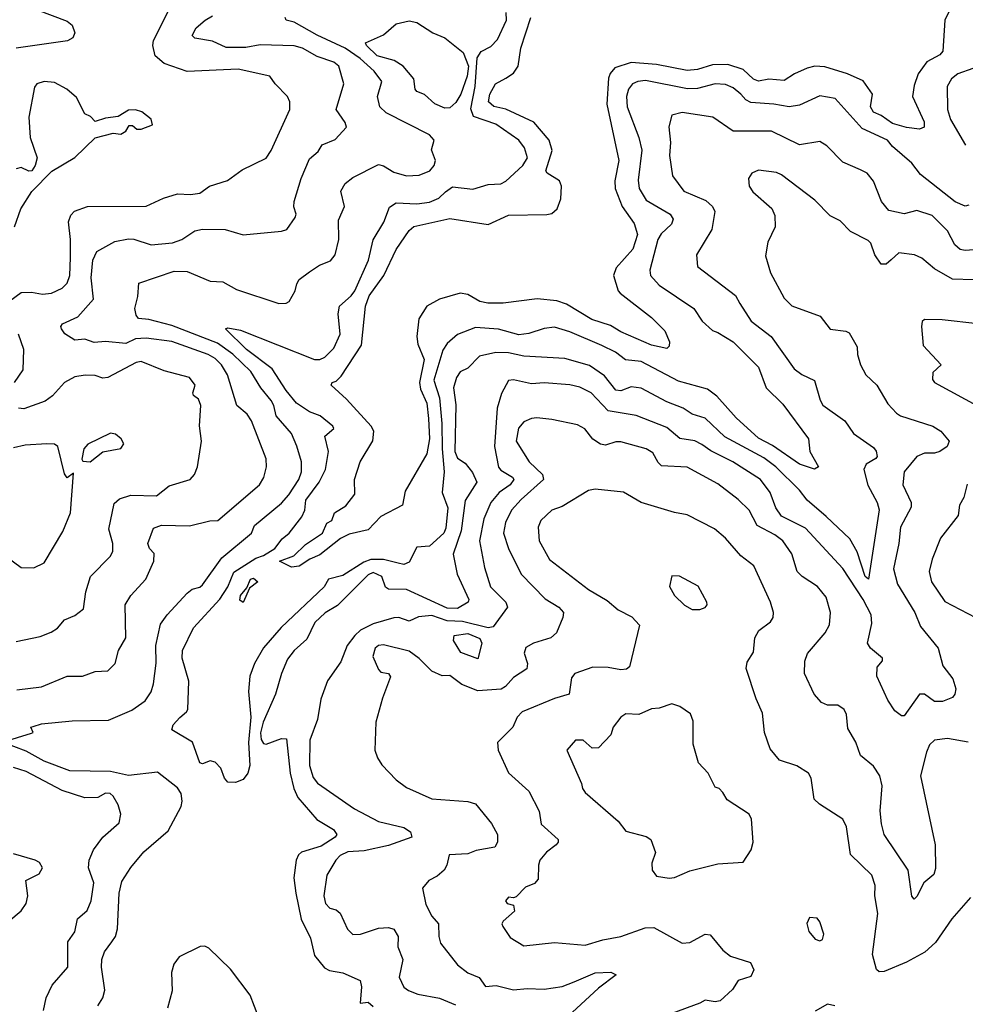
# Model space of a CAD drawing. Extents: x 1246230 to 1426786, y 660032 to 763141.
# Tile 525 of 566: x 1332519 to 1336225, y 751350 to 755206. Entities that reach past the tile are written whole.
import ezdxf

# ---------------------------------------------------------------- set-up
doc = ezdxf.new("R2010")
doc.units = 0

msp = doc.modelspace()

# ---------------------------------------------------------------- linework, layer by layer
at = {"layer": '0CON10XD'}
for points in [[(1332503.6, 755315), (1332524.4, 755285), (1332587.5, 755245), (1332705, 755201.1), (1332724.5, 755184.5), (1332735.8, 755155), (1332728, 755135), (1332706.9, 755123.1), (1332505.3, 755094.7)], [(1332480, 754105), (1332525, 754137.7), (1332565, 754138.9), (1332608.8, 754131.2), (1332643.3, 754135), (1332685, 754154.6), (1332705, 754174.5), (1332715.2, 754204.8), (1332718.1, 754275), (1332718.2, 754345), (1332710, 754415), (1332719.2, 754440.8), (1332733.4, 754456.6), (1332785, 754474.2), (1333015, 754475.6), (1333082.3, 754507.7), (1333137.5, 754525), (1333188.8, 754521.2), (1333225, 754527.5), (1333262.5, 754555), (1333333.1, 754576.9), (1333391.5, 754618.5), (1333485, 754664.4), (1333505, 754693.8), (1333577.3, 754855), (1333577.3, 754885), (1333568.8, 754905), (1333520, 754955), (1333500, 754985), (1333375, 755012.2), (1333175, 755003.2), (1333085, 755034.5), (1333050.6, 755065), (1333040.5, 755105), (1333043.3, 755125), (1333101.4, 755238.6)], [(1332507.8, 752582.2), (1332605, 752593.8), (1332705, 752634.5), (1332765.4, 752634.6), (1332815, 752653.3), (1332865, 752656.2), (1332893.6, 752685), (1332906.2, 752735), (1332934.7, 752785.3), (1332932.1, 752915), (1332955, 752951.5), (1333012.9, 753015), (1333045.4, 753085), (1333046.2, 753115), (1333028.1, 753135), (1333020.9, 753155), (1333042.9, 753215), (1333075, 753226.2), (1333185, 753224.3), (1333263.7, 753243.7), (1333295.8, 753245), (1333458.5, 753385), (1333476.5, 753413.5), (1333486.4, 753455), (1333485, 753486.2), (1333427.4, 753635), (1333411.2, 753661.2), (1333370, 753695), (1333334.2, 753815), (1333310, 753855), (1333285, 753879.5), (1333257.9, 753895), (1333115, 753946.6), (1333015, 753959), (1332973.5, 753956.5), (1332935, 753938.4), (1332855, 753945.8), (1332811.6, 753941.6), (1332775, 753954.6), (1332735, 753951.2), (1332696.2, 753976.2), (1332682.7, 753995), (1332680.5, 754005), (1332686.9, 754015), (1332746.8, 754043.2), (1332808.7, 754111.3), (1332799.8, 754195), (1332805.4, 754265), (1332821.2, 754298.8), (1332891.9, 754338.1), (1332945, 754347.8), (1332966.6, 754346.6), (1333035, 754324.1), (1333117.9, 754332.1), (1333154, 754345), (1333205, 754378.9), (1333235, 754386.4), (1333325, 754384.5), (1333395.6, 754364.4), (1333545, 754378.8), (1333566.7, 754385), (1333598.3, 754431.7), (1333603.3, 754445), (1333593.9, 754473.9), (1333594.4, 754495), (1333622.7, 754585), (1333655, 754661.1), (1333689.5, 754690.5), (1333705, 754716.7), (1333755, 754737.5), (1333800, 754785), (1333795, 754803.3), (1333760, 754855), (1333789.4, 754955), (1333769.4, 755025), (1333750.6, 755040.6), (1333685, 755062.8), (1333626.9, 755095), (1333595, 755104.7), (1333461.7, 755108.3), (1333405, 755098.1), (1333328, 755098), (1333275, 755122.2), (1333205, 755133.5), (1333195.7, 755145), (1333211.1, 755175), (1333245.6, 755205), (1333275, 755221.3)], [(1336239.6, 754480.4), (1336225, 754476.5), (1336185, 754493.5), (1336049.5, 754599.5), (1336015.5, 754645), (1335940.3, 754710.3), (1335920.8, 754735), (1335820.4, 754780.4), (1335715, 754898.2), (1335655, 754908.5), (1335575, 754872), (1335535, 754864.7), (1335475, 754875.8), (1335385, 754881.7), (1335365, 754892), (1335344.8, 754914.8), (1335315, 754940), (1335285, 754952.2), (1335245, 754954.8), (1335175, 754937.2), (1335135.9, 754935.9), (1334971.8, 754968.2), (1334942, 754965), (1334920.4, 754955), (1334904.7, 754935), (1334897.6, 754905), (1334900.3, 754865), (1334946.2, 754745), (1334957.4, 754695), (1334942.6, 754577.4), (1334946.4, 754545), (1334975, 754499.1), (1335068.9, 754445), (1335080.5, 754425), (1335073.8, 754405), (1335032.9, 754367.1), (1335020, 754345), (1334989.3, 754225), (1334991.1, 754205), (1335025, 754166.7), (1335161.1, 754075), (1335193.3, 754025), (1335235, 753989.7), (1335255, 753981), (1335315.4, 753945), (1335414, 753845), (1335444.8, 753764.8), (1335510.4, 753700.4), (1335610, 753565), (1335615.7, 753515), (1335649.4, 753455), (1335634, 753446), (1335575, 753465.3), (1335468.9, 753538.9), (1335415, 753567.4), (1335327, 753647), (1335251.3, 753731.3), (1335215, 753759.7), (1335100.7, 753790.7), (1334955, 753867), (1334893.7, 753873.7), (1334854.5, 753904.5), (1334800.5, 753930.5), (1334675, 753984), (1334615, 754002.5), (1334575, 753997.3), (1334515, 753976.7), (1334475, 753972.6), (1334395, 753994.2), (1334305, 754000.5), (1334235, 753973.1), (1334195, 753938.8), (1334177.9, 753912.1), (1334142, 753795), (1334164.1, 753725), (1334173.3, 753625), (1334174.5, 753525.5), (1334183.2, 753435), (1334174.7, 753354.7), (1334197, 753295), (1334189.8, 753215), (1334180.8, 753195), (1334125, 753144.3), (1334075, 753140), (1334045, 753081.6), (1334025, 753072.9), (1334001.8, 753078.2), (1333945, 753091.6), (1333895, 753091.8), (1333867.8, 753082.2), (1333785, 753030), (1333730, 753015), (1333712, 752985), (1333544.5, 752825.5), (1333474.4, 752745.6), (1333439.2, 752685), (1333421.1, 752635), (1333416.1, 752575), (1333425.2, 752475), (1333415.5, 752375), (1333420.5, 752285), (1333413.7, 752255), (1333395, 752230.3), (1333365, 752218.2), (1333335, 752219.8), (1333321.3, 752235), (1333308, 752275), (1333285, 752297.9), (1333265, 752303.3), (1333235, 752291.5), (1333225, 752295.5), (1333196, 752376), (1333115.9, 752425), (1333121.1, 752445), (1333146.2, 752473.8), (1333173.3, 752495), (1333177.6, 752505), (1333181.6, 752615), (1333156.2, 752705), (1333157, 752735), (1333200.4, 752825), (1333302.9, 752937.1), (1333334.5, 752985), (1333358, 753042), (1333445, 753097.3), (1333475, 753107.5), (1333519.2, 753135), (1333547.6, 753172.4), (1333575, 753194.7), (1333625, 753259.2), (1333636.7, 753285), (1333640.3, 753325), (1333693.4, 753395), (1333717.2, 753445), (1333729, 753515), (1333714.5, 753575), (1333750, 753605), (1333746, 753615), (1333696.4, 753655), (1333655, 753670.8), (1333604.2, 753705), (1333563.9, 753753.9), (1333508.4, 753838.4), (1333407.5, 753915), (1333326.2, 753995), (1333335, 754000), (1333385, 753990), (1333675, 753875.8), (1333695, 753876), (1333714.4, 753885), (1333749.7, 753920.3), (1333774.7, 753975), (1333767.9, 754055), (1333772.7, 754085), (1333818.4, 754125), (1333832, 754145), (1333886, 754264), (1333905, 754343.8), (1333946.5, 754413.5), (1333968.4, 754471.6), (1333995, 754489.4), (1334075, 754485.7), (1334125, 754492.4), (1334162.2, 754507.8), (1334188.1, 754531.9), (1334215, 754552), (1334295, 754542.5), (1334355, 754560.8), (1334405, 754563), (1334425, 754574.1), (1334491.3, 754635), (1334509.6, 754665), (1334496.9, 754705), (1334475.5, 754735), (1334385, 754797.1), (1334297.7, 754827.7), (1334287.6, 754857.6), (1334303.8, 754945), (1334312.5, 755057.5), (1334328, 755082), (1334365, 755101.8), (1334391.4, 755128.6), (1334426.4, 755205), (1334425.8, 755235)], [(1336165, 755244.7), (1336145.2, 755205), (1336136.6, 755083.4), (1336125, 755068.8), (1336075, 755041.1), (1336040.2, 754995), (1336025, 754949.2), (1336018.5, 754905), (1336064.2, 754805.8), (1336064.1, 754785.9), (1336045, 754778.3), (1335995, 754783.8), (1335939.8, 754799.8), (1335895, 754831.7), (1335865, 754844.8), (1335853.6, 754865), (1335861.7, 754915), (1335825, 754967.1), (1335764.1, 754994.1), (1335675, 755021.7), (1335635, 755024.1), (1335605, 755016.2), (1335556.2, 754995), (1335515, 754968.4), (1335455, 754973), (1335415, 754966.1), (1335395, 754973.2), (1335355, 755011), (1335295, 755031.1), (1335235, 755029.1), (1335175, 755011.7), (1335135, 755007.5), (1335015, 755030.5), (1334915, 755038.2), (1334852, 755018), (1334833.7, 754996.3), (1334826.9, 754976.9), (1334819.7, 754875), (1334867.4, 754655), (1334852.1, 754575), (1334853.5, 754545), (1334880.3, 754475), (1334927.7, 754407.7), (1334940.6, 754365), (1334921.9, 754308.1), (1334856.2, 754235), (1334846.2, 754205), (1334864.4, 754145), (1334872.5, 754135), (1334995, 754040.5), (1335047.4, 753987.4), (1335065.3, 753945.3), (1335065, 753927.5), (1335055, 753919.1), (1334995, 753932.1), (1334875, 753984.4), (1334835, 754008.4), (1334761.7, 754031.7), (1334662.4, 754092.4), (1334624.3, 754105.7), (1334547.2, 754112.8), (1334414, 754096), (1334354.4, 754095.6), (1334322.2, 754102.2), (1334275, 754130), (1334245, 754134.7), (1334165, 754112.2), (1334115, 754084.4), (1334083.8, 754035), (1334075.3, 753965), (1334079.1, 753935), (1334104.2, 753875), (1334085.4, 753785), (1334089.8, 753759.8), (1334115.2, 753705), (1334121.6, 753645), (1334125.1, 753564.9), (1334114.6, 753505.4), (1334029.7, 753360.3), (1334019.2, 753305), (1333935, 753260.8), (1333885, 753208.9), (1333810.8, 753190.8), (1333775.9, 753174.1), (1333695, 753110), (1333656, 753094), (1333615, 753065.4), (1333585, 753061.8), (1333537.5, 753085), (1333593.3, 753106.7), (1333638.6, 753151.4), (1333705.3, 753194.7), (1333722.5, 753235), (1333742.5, 753245), (1333752.5, 753275), (1333797.8, 753302.2), (1333832.4, 753347.6), (1333830.7, 753405), (1333853.5, 753475), (1333902.9, 753557.1), (1333907.3, 753595), (1333896.2, 753615), (1333800.3, 753720.3), (1333740, 753775), (1333743.8, 753785), (1333759.6, 753790.4), (1333779.5, 753810.5), (1333858.8, 753931.2), (1333873.8, 754085), (1333889, 754125), (1333946.2, 754205), (1333994.2, 754305.8), (1334045, 754380.5), (1334063.4, 754396.6), (1334205, 754427.9), (1334355.6, 754404.4), (1334435, 754440.9), (1334585, 754442.9), (1334605, 754447.5), (1334625.4, 754465), (1334639.7, 754505), (1334642.4, 754555), (1334634.6, 754575), (1334586.4, 754605), (1334581.5, 754615), (1334605.6, 754694.4), (1334594.4, 754735), (1334534.6, 754805), (1334425, 754856.2), (1334376.8, 754866.8), (1334356.7, 754885), (1334361.2, 754915), (1334383.8, 754955), (1334425, 754976.9), (1334455, 754997.5), (1334472.9, 755025), (1334482.8, 755095), (1334521.9, 755215)], [(1332455, 752377.5), (1332565, 752412), (1332572.5, 752415), (1332562.5, 752435), (1332571.7, 752438.3), (1332605, 752447.9), (1332725, 752460.3), (1332866.6, 752463.4), (1332958.5, 752501.5), (1333011.2, 752538.8), (1333035, 752573.8), (1333043.1, 752605), (1333054.2, 752685.8), (1333052.8, 752755), (1333070.9, 752839.1), (1333096.5, 752875), (1333175, 752960), (1333195, 752976.2), (1333225, 752983.3), (1333235, 752993.3), (1333311.5, 753098.5), (1333427.5, 753195), (1333440, 753225), (1333545, 753312.4), (1333573.9, 753345), (1333613.5, 753405), (1333624.2, 753435), (1333623.4, 753475), (1333605, 753536), (1333584.1, 753585), (1333524.7, 753655), (1333515.4, 753695), (1333504.2, 753715), (1333463.8, 753765), (1333425, 753828.4), (1333355, 753895.8), (1333295, 753939.7), (1333115, 754008.8), (1333025, 754032.4), (1332985, 754035.7), (1332975, 754049.2), (1332970.1, 754075), (1332982.6, 754122.6), (1332985.4, 754174.6), (1333125, 754221.6), (1333175, 754220.5), (1333265, 754182), (1333315, 754179.1), (1333369.1, 754149.1), (1333535, 754094.3), (1333564.1, 754095.9), (1333575, 754103.3), (1333598.6, 754145), (1333605, 754172.5), (1333615, 754189.2), (1333655, 754219.4), (1333694.7, 754245.3), (1333737.4, 754262.6), (1333755, 754285.8), (1333770, 754345), (1333768.8, 754421.2), (1333791.5, 754475), (1333777.3, 754535), (1333794.7, 754565.3), (1333825, 754588.5), (1333925, 754638.9), (1333945, 754634.4), (1333985, 754609.2), (1334035, 754594.6), (1334085, 754596.9), (1334126.5, 754615), (1334143.6, 754635), (1334149.2, 754655), (1334133, 754697), (1334144, 754735), (1334125.7, 754755), (1333955, 754841.8), (1333930, 754865), (1333920.9, 754905), (1333938.2, 754965), (1333908.2, 755005), (1333853.4, 755055), (1333795, 755095.6), (1333685, 755145.6), (1333595, 755197.3), (1333563.3, 755205), (1333560, 755215)], [(1334185, 754859.5), (1334146.3, 754876.3), (1334105, 754913.3), (1334075.6, 754925.6), (1334069.2, 754935), (1334063.9, 754975), (1334021.7, 755025), (1333987, 755047), (1333920, 755065), (1333878.1, 755105), (1333874.7, 755115.3), (1333945, 755146.6), (1333995, 755189.8), (1334045, 755202.2), (1334075, 755195.5), (1334138.6, 755155), (1334185.3, 755135.3), (1334257.4, 755077.4), (1334277.5, 755025), (1334272.7, 754985), (1334248.4, 754915), (1334228, 754882), (1334205, 754860.9), (1334185, 754859.5)], [(1336255, 755015.9), (1336196, 754994), (1336171.3, 754975), (1336154, 754945), (1336155.9, 754854.1), (1336167.2, 754815), (1336225.8, 754715)], [(1332498.8, 754395), (1332523.1, 754465), (1332566.8, 754533.2), (1332645, 754612.9), (1332735, 754666.2), (1332815, 754743.3), (1332885, 754762.5), (1332915, 754757.5), (1332935, 754770), (1332948.3, 754791.7), (1332961.7, 754791.7), (1332978.3, 754778.3), (1332995, 754777.5), (1333040, 754795), (1333035, 754817.5), (1332997.5, 754845), (1332973.6, 754853.6), (1332945, 754852), (1332905, 754826.7), (1332855, 754821.2), (1332815, 754807.5), (1332796.7, 754826.7), (1332775, 754837.5), (1332741.7, 754901.7), (1332704.5, 754934.5), (1332655, 754960.6), (1332615, 754964.3), (1332586.2, 754955), (1332577.4, 754942.6), (1332555.4, 754825), (1332560.6, 754745), (1332587.1, 754665), (1332580, 754635), (1332566.2, 754615), (1332555, 754613.8), (1332525, 754627.8), (1332505, 754621.9)], [(1336275, 754306.7), (1336225, 754302), (1336205, 754306.6), (1336184, 754324), (1336155, 754380), (1336095, 754439.6), (1336035, 754459.5), (1335985, 754446.7), (1335925, 754458.9), (1335897.1, 754495), (1335865, 754574.5), (1335840.6, 754605), (1335815, 754617.9), (1335745, 754648.5), (1335682.4, 754712.4), (1335655, 754728.9), (1335575, 754716.1), (1335465, 754769.4), (1335315, 754770), (1335235.3, 754825.3), (1335115, 754842.9), (1335075, 754832.5), (1335063.6, 754786.4), (1335070, 754725), (1335066.1, 754675), (1335078.1, 754595), (1335121.9, 754535), (1335208.8, 754498.8), (1335233.9, 754475), (1335242.9, 754455), (1335232, 754385), (1335172.3, 754285), (1335175, 754240), (1335325, 754125.6), (1335340.9, 754095), (1335385.3, 754025), (1335464.4, 753965), (1335555, 753838.9), (1335585, 753816.4), (1335633.5, 753793.5), (1335656.1, 753716.1), (1335667.2, 753697.2), (1335753.1, 753635), (1335786.7, 753585), (1335865, 753531.1), (1335876.1, 753516.1), (1335879.5, 753495), (1335875, 753487.5), (1335836.5, 753465), (1335827.6, 753445), (1335842.8, 753382.8), (1335879.7, 753315), (1335887.1, 753287.1), (1335845.3, 753014.7), (1335832.2, 753025), (1335801.5, 753121.5), (1335773.1, 753173.1), (1335680.3, 753260.3), (1335605.3, 753325), (1335575, 753363.1), (1335482.7, 753455), (1335435, 753490), (1335282.2, 753572.2), (1335205.2, 753645.2), (1335155, 753661.6), (1335118.9, 753685), (1335055, 753709.5), (1334955, 753763.4), (1334915, 753768.1), (1334875, 753752.5), (1334855.5, 753755.5), (1334811.5, 753811.5), (1334752.2, 753852.2), (1334655, 753879), (1334495, 753888.9), (1334435, 753901.6), (1334385, 753903.1), (1334321.4, 753888.6), (1334275, 753840.9), (1334245, 753827.5), (1334231.3, 753805), (1334219.7, 753765), (1334228, 753698), (1334224.5, 753514.5), (1334235, 753488.9), (1334265, 753469.4), (1334293.4, 753433.4), (1334310.6, 753395), (1334265, 753323.1), (1334249.1, 753205), (1334217.4, 753112.6), (1334234.3, 753035), (1334279.7, 752935), (1334276.6, 752925), (1334235, 752899.8), (1334195, 752901.7), (1334035, 752974.7), (1333965, 752975.3), (1333953.4, 752983.4), (1333938.1, 753025), (1333905, 753041.7), (1333885, 753031.8), (1333765, 752912.3), (1333716.2, 752883.8), (1333675.9, 752845), (1333645, 752779.5), (1333594.8, 752735.2), (1333568.7, 752701.3), (1333544.7, 752645), (1333522, 752565), (1333472.8, 752455), (1333463.4, 752413.4), (1333465, 752386.7), (1333475, 752371.2), (1333485, 752368.8), (1333545, 752391.2), (1333565, 752390), (1333579.6, 752255), (1333593.5, 752195), (1333609.4, 752159.4), (1333684, 752074), (1333748.9, 752035), (1333762.2, 752015), (1333755.5, 752005), (1333700.8, 751969.2), (1333624.1, 751945.9), (1333611.6, 751935), (1333602.8, 751915), (1333594.1, 751845), (1333600.8, 751785), (1333622.7, 751682.7), (1333659.1, 751609.1), (1333675, 751540.8), (1333713.1, 751493.1), (1333732.8, 751482.8), (1333785, 751472.5), (1333853.6, 751443.6), (1333858.7, 751418.7), (1333854.1, 751354.1), (1333885, 751357.8), (1333905, 751341.4)], [(1336257.4, 754187.4), (1336175, 754190.7), (1336105, 754230.9), (1336055, 754271.9), (1336025.4, 754285.4), (1335965, 754292.7), (1335934.7, 754265.3), (1335915, 754248.9), (1335895, 754249.4), (1335870, 754285), (1335855, 754330.8), (1335845, 754342.2), (1335775, 754377.5), (1335735, 754418.6), (1335695, 754438), (1335635, 754500), (1335505, 754598.9), (1335485, 754607.5), (1335415, 754616.7), (1335388, 754605), (1335375.7, 754585), (1335378.6, 754555), (1335392, 754532), (1335466.5, 754466.5), (1335479.1, 754439.1), (1335480, 754395), (1335450.6, 754335), (1335442.1, 754282.1), (1335461.1, 754215), (1335515, 754116), (1335545.5, 754085.5), (1335655.8, 754045), (1335695, 753994.2), (1335756.6, 753986.6), (1335769.7, 753979.7), (1335800.8, 753925), (1335802.5, 753895), (1335814.5, 753855), (1335835, 753815.8), (1335878.1, 753775), (1335921.7, 753701.7), (1335955.8, 753665), (1335971.2, 753655), (1336098.2, 753615), (1336129.6, 753595), (1336161.4, 753555), (1336154.3, 753535), (1336125.6, 753515), (1336105, 753508.6), (1336065, 753508.1), (1336035, 753496.1), (1335985.5, 753435), (1335980.4, 753385), (1336012.5, 753315), (1336013.3, 753296.7), (1335970.8, 753219.2), (1335964.6, 753155), (1335944.2, 753055), (1335960, 752995), (1336027.4, 752885), (1336049, 752829), (1336119.4, 752745), (1336137.5, 752675), (1336176, 752625), (1336188, 752585), (1336184, 752565), (1336175, 752552), (1336136.2, 752536.2), (1336105, 752535.8), (1336065, 752564.4), (1336045, 752564.4), (1335985, 752479.4), (1335975, 752480), (1335948.7, 752498.7), (1335921.1, 752541.1), (1335878.1, 752635), (1335880.2, 752669.8), (1335900.8, 752695), (1335900.8, 752705), (1335853.6, 752745), (1335841.8, 752765), (1335858.5, 752841.5), (1335856.7, 752875), (1335825, 752935.8), (1335745, 753057.3), (1335598.2, 753215), (1335505, 753262.2), (1335482.5, 753295), (1335460.9, 753355), (1335422.8, 753405), (1335314.6, 753475), (1335227.2, 753517.2), (1335192.6, 753542.6), (1335165, 753556.9), (1335105.9, 753565.9), (1335055, 753609), (1334935, 753656.4), (1334825, 753674.7), (1334759.2, 753745), (1334715, 753766.9), (1334675, 753776.2), (1334575, 753783.7), (1334525, 753780), (1334455, 753795.3), (1334435, 753793.5), (1334407.8, 753742.2), (1334390.5, 753685), (1334379.8, 753535), (1334395, 753453.9), (1334405, 753441.6), (1334450.9, 753415), (1334456, 753405), (1334441.1, 753385), (1334398.9, 753355), (1334365, 753315.4), (1334338.2, 753251.8), (1334321.3, 753165), (1334340.8, 753060.9), (1334363.9, 752985), (1334423.8, 752925), (1334431.5, 752905), (1334375, 752828.1), (1334355, 752824.4), (1334255, 752848.8), (1334195, 752852.3), (1334135, 752872.6), (1334082.2, 752867.8), (1334045, 752850.9), (1334005, 752865.3), (1333985.8, 752864.2), (1333905, 752840), (1333855, 752814.7), (1333832.2, 752795), (1333803, 752755), (1333778.3, 752691.7), (1333725, 752617.1), (1333699.2, 752545), (1333686.6, 752465), (1333655.8, 752385), (1333654.3, 752285), (1333668.8, 752238.8), (1333685.8, 752215.8), (1333831.9, 752115), (1333925, 752065.9), (1334025, 752042.8), (1334051.1, 752025), (1334055.5, 752005), (1333965, 751972.2), (1333869, 751951), (1333805, 751946.5), (1333775, 751932.2), (1333758.1, 751915), (1333722.7, 751855), (1333711.4, 751775), (1333717.4, 751745), (1333735, 751725.8), (1333759.4, 751719.4), (1333775, 751706.9), (1333804, 751644), (1333825, 751623.8), (1333855, 751624), (1333925, 751648.5), (1333965, 751650.4), (1333985, 751644.5), (1334002.7, 751615), (1334001.2, 751575), (1334020.5, 751525), (1334006.4, 751456.4), (1334025, 751417.1), (1334043.3, 751403.3), (1334080.1, 751390.1), (1334165, 751373.5), (1334227.6, 751347.6)], [(1336274.4, 754015.6), (1336135, 754031.5), (1336065, 754032), (1336055.8, 754024.2), (1336052.9, 754005), (1336060.2, 753930.2), (1336131.2, 753855), (1336098.2, 753825), (1336096.7, 753796.7), (1336104.2, 753785), (1336285, 753687.1)], [(1332498.7, 753785), (1332532.9, 753835), (1332535.3, 753915), (1332514.1, 753974.1)], [(1332505, 752770.8), (1332600, 752790), (1332643, 752807), (1332667.1, 752822.9), (1332694.6, 752855.4), (1332735, 752872.2), (1332769.3, 752899.3), (1332778.5, 752965), (1332796.9, 753025), (1332874.5, 753105.5), (1332884.3, 753125), (1332884.5, 753155), (1332868.6, 753211.4), (1332888.8, 753311.2), (1332910.9, 753329.1), (1332955, 753344.7), (1333055, 753341.6), (1333105, 753381.2), (1333186.7, 753405), (1333203.9, 753425), (1333215.4, 753455), (1333231.8, 753555), (1333224, 753616), (1333229.2, 753695), (1333219.5, 753719.5), (1333200, 753735), (1333197.5, 753745), (1333207.1, 753775), (1333185, 753805.5), (1333085, 753830.8), (1332995, 753867.3), (1332975, 753863.5), (1332864.7, 753804.7), (1332845, 753802.5), (1332815, 753812.5), (1332776, 753814), (1332735, 753808.1), (1332694.6, 753785), (1332647.3, 753732.7), (1332618.3, 753711.7), (1332535, 753681.8), (1332515, 753684.3)], [(1336236.8, 752376.8), (1336155, 752391.3), (1336105, 752384.4), (1336085, 752365.8), (1336073, 752337), (1336049.5, 752245), (1336106.4, 751975), (1336107.8, 751882.2), (1336102.1, 751857.9), (1336063.1, 751825), (1336035, 751772), (1336025, 751761.2), (1336015, 751773.3), (1336000.7, 751875), (1335907.1, 752015), (1335896.6, 752056.6), (1335892.1, 752107.9), (1335899.7, 752205), (1335890, 752245), (1335865, 752282.9), (1335814.7, 752324.7), (1335796, 752376), (1335765, 752430), (1335759.5, 752485), (1335750, 752505), (1335725, 752521.4), (1335685, 752521.9), (1335661.7, 752531.7), (1335632.5, 752565), (1335594.4, 752645), (1335595.7, 752694.3), (1335606.6, 752723.4), (1335676.5, 752805), (1335693.3, 752836.7), (1335697.1, 752885), (1335680.4, 752945), (1335646.4, 752986.4), (1335585.6, 753025.6), (1335566.2, 753045), (1335544.8, 753114.8), (1335510, 753165), (1335479.3, 753189.3), (1335409.6, 753225), (1335377.9, 753285), (1335335, 753327.3), (1335255, 753388.5), (1335135, 753453.7), (1335035, 753459.6), (1335021.6, 753471.6), (1335000.1, 753510.1), (1334975, 753526.1), (1334875, 753552.7), (1334855, 753552.9), (1334815, 753540), (1334795, 753543.2), (1334765, 753563.5), (1334733.7, 753603.6), (1334705, 753619.1), (1334605, 753640.4), (1334546.4, 753646.4), (1334525, 753644.4), (1334495, 753630.8), (1334473.8, 753606.2), (1334464.5, 753555), (1334516.4, 753475), (1334568.2, 753425), (1334571.9, 753405), (1334485, 753327.6), (1334447.1, 753285), (1334422.8, 753237.2), (1334415.8, 753195), (1334434.7, 753135), (1334484.4, 753034.4), (1334578.5, 752938.5), (1334631.9, 752905), (1334650.6, 752885), (1334648.2, 752865), (1334623.1, 752805), (1334600.8, 752785), (1334532.5, 752765), (1334503.2, 752746.8), (1334496.5, 752725), (1334509.6, 752685), (1334506.6, 752663.4), (1334455, 752630.4), (1334423.2, 752595), (1334405.5, 752584.5), (1334315, 752577.5), (1334252.6, 752602.6), (1334205, 752637.1), (1334175, 752635.8), (1334135, 752654.7), (1334085, 752704.7), (1334045, 752732.7), (1333945, 752758.2), (1333925, 752755.3), (1333912.5, 752745), (1333902.6, 752712.6), (1333925, 752661.2), (1333935, 752651.4), (1333965, 752646.2), (1333972.7, 752632.7), (1333940.6, 752549.4), (1333915.4, 752455), (1333911.5, 752345), (1333921.1, 752315), (1333938.4, 752288.4), (1333995, 752228.5), (1334035, 752199.3), (1334135, 752154.6), (1334275, 752144.1), (1334305, 752135.4), (1334368, 752058), (1334391.5, 752015), (1334392.1, 751985), (1334381.2, 751965), (1334308.2, 751951.8), (1334275, 751939.2), (1334202, 751935), (1334193.6, 751895), (1334182.2, 751875), (1334155, 751851.9), (1334122, 751835), (1334098, 751805), (1334111.2, 751741.2), (1334134.4, 751695), (1334161.1, 751665), (1334161.8, 751615), (1334168.9, 751588.9), (1334234.7, 751504.7), (1334275, 751473.3), (1334320, 751455), (1334345, 751420), (1334386.3, 751423.7), (1334455, 751406.9), (1334507.7, 751412.3), (1334575, 751408.9), (1334645, 751420), (1334692.4, 751437.6), (1334775, 751473.1), (1334835.5, 751475.5), (1334856.7, 751465), (1334787, 751413), (1334685, 751317.8)], [(1332795, 753474.3), (1332845, 753514), (1332915, 753527.5), (1332926.7, 753545), (1332916.7, 753565), (1332895, 753583.3), (1332875, 753587.5), (1332785.7, 753544.3), (1332770.8, 753525), (1332762.5, 753485), (1332767, 753477), (1332795, 753474.3)], [(1332464.2, 753105), (1332525, 753060.8), (1332575, 753059.2), (1332615, 753079.2), (1332687.6, 753202.4), (1332717.9, 753275), (1332730, 753430), (1332705, 753412.5), (1332695, 753427.5), (1332668.9, 753535), (1332655, 753543.5), (1332625, 753544.5), (1332540.2, 753539.8), (1332495, 753530)], [(1336232.6, 753387.4), (1336220, 753335), (1336201.8, 753305), (1336196.7, 753265), (1336127.5, 753175), (1336095, 753093.3), (1336083.6, 753045), (1336093.1, 753005), (1336145, 752927.8), (1336295, 752849.4)], [(1336245, 751768.5), (1336172.9, 751685), (1336108.5, 751591.5), (1336066.2, 751553.8), (1335994.8, 751515.2), (1335907.7, 751477.7), (1335887.5, 751477.5), (1335876.5, 751486.5), (1335861.6, 751545), (1335881.8, 751705), (1335870.4, 751775), (1335871.3, 751815), (1335858.5, 751855), (1335775, 751936.7), (1335759.3, 752045), (1335745.5, 752075), (1335653.3, 752133.3), (1335632.8, 752152.8), (1335621.5, 752235), (1335610.6, 752255), (1335565, 752283.6), (1335496.4, 752306.4), (1335460.6, 752350.6), (1335437.7, 752415), (1335429.8, 752489.8), (1335405, 752546.7), (1335366.9, 752665), (1335370.6, 752689.4), (1335395, 752728.8), (1335400.6, 752785), (1335416.3, 752813.7), (1335462, 752848), (1335471.9, 752865), (1335473.1, 752885), (1335462.2, 752925), (1335396.9, 753066.9), (1335345, 753106.5), (1335285, 753175.6), (1335241.9, 753211.9), (1335135, 753267.3), (1335085, 753276.5), (1334955, 753315.7), (1334885, 753355.6), (1334775, 753367.8), (1334748.2, 753361.8), (1334645, 753299.6), (1334604.4, 753285), (1334562.2, 753245), (1334550.9, 753219.1), (1334554.6, 753165), (1334595, 753091.5), (1334748.6, 752975), (1334821.5, 752931.5), (1334865, 752894.5), (1334918, 752868), (1334948.6, 752835), (1334908.7, 752671.3), (1334897.6, 752662.4), (1334875, 752659.5), (1334825, 752669.1), (1334765, 752670), (1334695, 752645.6), (1334681.8, 752628.2), (1334672.5, 752565), (1334615, 752548.2), (1334488.6, 752495), (1334469.4, 752475), (1334452, 752435), (1334391.6, 752375), (1334394.2, 752345), (1334435, 752256.7), (1334515, 752184.2), (1334555, 752106.7), (1334563.3, 752055), (1334630, 751995), (1334630, 751985), (1334621.1, 751975), (1334583.8, 751946.2), (1334558.1, 751915), (1334551.9, 751895), (1334550.6, 751839.4), (1334537.1, 751822.9), (1334501.7, 751808.3), (1334465, 751771.2), (1334455, 751766.7), (1334435, 751770), (1334423.3, 751755), (1334430, 751745), (1334455, 751737.5), (1334458, 751715), (1334414.2, 751675), (1334409.2, 751665), (1334412.5, 751655), (1334441.1, 751611.1), (1334495, 751578.9), (1334615, 751591.5), (1334735, 751580.8), (1334805, 751602.5), (1334875, 751615.5), (1334970.3, 751649.7), (1335005, 751650.5), (1335115, 751589.5), (1335145, 751591.9), (1335205, 751624.2), (1335225, 751622.5), (1335275, 751561.4), (1335305, 751538.6), (1335383, 751513), (1335396, 751485), (1335385, 751458.8), (1335335, 751443.3), (1335312.7, 751407.3), (1335265, 751364), (1335245, 751359.2), (1335205, 751366), (1335185, 751354.3), (1335075, 751314.4)], [(1335185, 752896.2), (1335205, 752904.2), (1335213.8, 752915), (1335212, 752925), (1335177.6, 752987.6), (1335105, 753026.2), (1335075, 753027.5), (1335066.4, 752986.4), (1335085, 752951.2), (1335125, 752913.8), (1335155, 752896.7), (1335185, 752896.2)], [(1333395, 752924.2), (1333382.5, 752932.5), (1333385, 752951.2), (1333408.9, 752981.1), (1333424.1, 753015), (1333435, 753018.8), (1333452, 753005), (1333420.3, 752979.7), (1333395, 752924.2)], [(1334315, 752702.5), (1334247.6, 752727.6), (1334219.5, 752775), (1334222.2, 752795), (1334275, 752802.5), (1334322.8, 752782.8), (1334330, 752765), (1334315, 752702.5)], [(1335065, 751844.5), (1335085, 751847.1), (1335145, 751872.9), (1335255, 751900), (1335353.9, 751906.1), (1335386.2, 751955), (1335394, 751985), (1335387.1, 752075), (1335378, 752095), (1335291.3, 752151.3), (1335275, 752180), (1335260, 752195), (1335245, 752200), (1335217.5, 752255), (1335179.2, 752295), (1335158.3, 752368.3), (1335158.9, 752458.9), (1335147.9, 752487.9), (1335106.9, 752516.9), (1335075, 752526.1), (1335025, 752509.4), (1334995, 752507.7), (1334945, 752485.3), (1334895, 752487.5), (1334874.5, 752475), (1334845.7, 752435), (1334836, 752405), (1334787.5, 752355), (1334762.7, 752352.7), (1334727.5, 752385), (1334697.5, 752385), (1334663.3, 752345), (1334721.4, 752215), (1334724.4, 752195), (1334735, 752179.2), (1334865, 752066.9), (1334895, 752028.1), (1334975, 752007.1), (1334993.3, 751995), (1335011.2, 751945), (1334996.9, 751903.1), (1334997.5, 751875), (1335015, 751852.3), (1335065, 751844.5)], [(1332825.7, 751344.3), (1332845.6, 751375), (1332852.7, 751405), (1332839.3, 751495), (1332840.4, 751525), (1332851.5, 751555), (1332880, 751595), (1332894.7, 751615.3), (1332902.9, 751645), (1332908.4, 751785), (1332919.5, 751830.5), (1332954.4, 751885.6), (1333005, 751947.3), (1333101.3, 752028.7), (1333151.5, 752125), (1333155.8, 752145), (1333152.2, 752175), (1333137.4, 752197.4), (1333059.6, 752259.6), (1332945, 752246.2), (1332875, 752262.3), (1332715, 752264.1), (1332615, 752301.9), (1332545, 752340.9), (1332448.3, 752378.3)], [(1332612.7, 751325), (1332622.5, 751375), (1332646.1, 751425), (1332708.4, 751495), (1332708, 751595), (1332735, 751633.3), (1332745.7, 751685), (1332782.9, 751717.1), (1332799.7, 751755), (1332809.2, 751825), (1332788.2, 751885), (1332790.9, 751915), (1332807.8, 751955), (1332845.3, 752004.7), (1332909.1, 752060.9), (1332915.4, 752094.6), (1332905, 752130.8), (1332885.5, 752165), (1332873.3, 752175), (1332855, 752176.7), (1332825, 752159.5), (1332775, 752157.9), (1332685, 752186.9), (1332545, 752262), (1332495, 752277.8)], [(1332476.9, 751675), (1332525, 751715.5), (1332543.9, 751745), (1332551.1, 751775), (1332543.8, 751835), (1332595, 751860.8), (1332608.1, 751885), (1332596.9, 751905), (1332580, 751915), (1332495, 751938.7)], [(1335655, 751598), (1335665, 751603.3), (1335670.8, 751625), (1335655, 751672.5), (1335645, 751687.5), (1335615, 751690), (1335603.8, 751666.2), (1335612.5, 751635), (1335636.7, 751605), (1335655, 751598)], [(1333456.9, 751296.9), (1333422.7, 751385), (1333345, 751486.8), (1333259.9, 751569.9), (1333245, 751577.2), (1333226.3, 751576.3), (1333144.6, 751535.4), (1333123.1, 751506.9), (1333114.5, 751475), (1333117.2, 751402.8), (1333098.2, 751335)], [(1335714.3, 751344.3), (1335685, 751350.8), (1335636.6, 751323.4)]]:
    msp.add_lwpolyline(points, dxfattribs=at)

doc.saveas('drawing.dxf')
